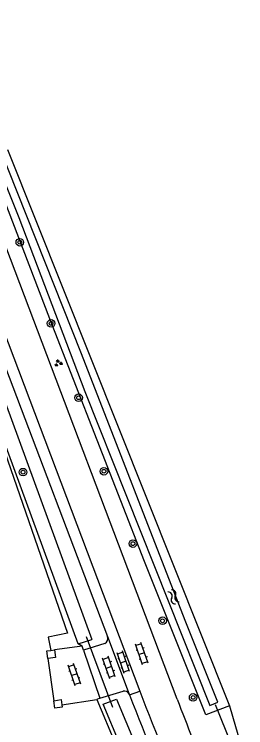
# Model space of a CAD drawing. Extents: x 136000 to 141000, y 400494 to 402006.
# Drawn here: x 139142.4 to 139166.8, y 400740.7 to 400816 of the extents above; entities that cross this region are included whole.
import ezdxf

# ---------------------------------------------------------------- set-up
doc = ezdxf.new("R2010")
doc.units = 0
for name, color, linetype in [('gg-afsc-hekwerk', 7, 'Continuous'), ('gg-afsc-muur', 7, 'Continuous'), ('gg-knt-verharding', 7, 'Continuous'), ('gg-knt-verharding nz', 7, 'Continuous'), ('gg-kntw-bovenkant insteek waterloop', 7, 'Continuous'), ('gg-kntw-greppel-droge sloot', 7, 'Continuous'), ('gg-kntw-waterlijn', 7, 'Continuous'), ('gg-kwrk-duiker nz buis', 7, 'Continuous'), ('gt-grn-groengrens', 7, 'Continuous'), ('gt-grn-weggrens', 7, 'Continuous'), ('gt-symb-boom', 7, 'Continuous'), ('gt-symb-groenvak', 7, 'Continuous'), ('gt-symb-klinker verharding', 7, 'Continuous'), ('gt-symb-watersymbool', 7, 'Continuous')]:
    doc.layers.add(name, color=color, linetype=linetype)

# ---------------------------------------------------------------- blocks, each defined once
blk = doc.blocks.new('gt0-BOOM')
at = {"layer": 'gt-symb-boom'}
for radius in [0.4, 0.2]:
    blk.add_circle((0, 0), radius, dxfattribs=at)
blk = doc.blocks.new('gt0-KL1')
at = {"layer": 'gt-symb-klinker verharding'}
for p, q in [((-1.15, 0.3), (1.15, 0.3)), ((-1, -0.3), (-1, 0.3)), ((-0.5, 0.3), (-0.5, 0.45)), ((0, -0.3), (0, 0.3)), ((0.5, 0.3), (0.5, 0.45)), ((1, -0.3), (1, 0.3)), ((-1.15, -0.3), (1.15, -0.3)), ((-0.5, -0.45), (-0.5, -0.3)), ((0.5, -0.45), (0.5, -0.3))]:
    blk.add_line(p, q, dxfattribs=at)
blk = doc.blocks.new('gt0-GRVAK')
at = {"layer": 'gt-symb-groenvak'}
for p, q in [((-0.11, 0.189), (-0.228, 0.24)), ((-0.182, 0.153), (0.088, 0.153)), ((-0.091, 0.211), (-0.156, 0.322)), ((-0.047, 0.214), (-0.047, 0.393)), ((-0.004, 0.211), (0.061, 0.322)), ((0.015, 0.189), (0.133, 0.24)), ((0.262, -0.052), (0.197, 0.059)), ((0.305, -0.049), (0.305, 0.13)), ((0.349, -0.052), (0.414, 0.059)), ((-0.245, -0.228), (-0.363, -0.177)), ((-0.318, -0.264), (-0.047, -0.264)), ((-0.226, -0.206), (-0.291, -0.095)), ((-0.183, -0.203), (-0.183, -0.024)), ((-0.139, -0.206), (-0.074, -0.095)), ((-0.12, -0.228), (-0.002, -0.177)), ((0.243, -0.074), (0.125, -0.023)), ((0.17, -0.11), (0.441, -0.11)), ((0.368, -0.074), (0.486, -0.023))]:
    blk.add_line(p, q, dxfattribs=at)
blk = doc.blocks.new('gt0-WA')
at = {"layer": 'gt-symb-watersymbool'}
for centre, start, end in [((-0.323, 0.022), 28.07249, 151.92751), ((0.427, 0.422), 208.07248, 331.92751), ((-0.323, -0.428), 28.07249, 151.92751), ((0.427, -0.028), 208.07248, 331.92751)]:
    blk.add_arc(centre, 0.425, start, end, dxfattribs=at)

msp = doc.modelspace()

# ---------------------------------------------------------------- linework, layer by layer
at = {"layer": 'gg-afsc-hekwerk'}
for p, q in [((139147.441, 400743.13), (139151.118, 400743.679)), ((139151.118, 400743.679), (139162.444, 400716.959))]:
    msp.add_line(p, q, dxfattribs=at)
msp.add_lwpolyline([(139138.238, 400778.927), (139148.014, 400750.674), (139146.006, 400750.281), (139146.282, 400748.872)], dxfattribs=at)
at = {"layer": 'gg-afsc-muur'}
for p, q in [((139145.854, 400748.817), (139146.282, 400748.872)), ((139145.959, 400748.024), (139145.854, 400748.817)), ((139146.282, 400748.872), (139146.644, 400748.919))]:
    msp.add_line(p, q, dxfattribs=at)
for points in [[(139146.644, 400748.919), (139146.753, 400748.13), (139145.959, 400748.024)], [(139146.573, 400743.562), (139147.361, 400743.672), (139147.441, 400743.13)], [(139147.441, 400743.13), (139147.478, 400742.879), (139146.683, 400742.769), (139146.573, 400743.562)]]:
    msp.add_lwpolyline(points, dxfattribs=at)
at = {"layer": 'gg-knt-verharding'}
for p, q in [((139159.578, 400743.717), (139136.529, 400804.696)), ((139141.107, 400779.765), (139152.238, 400750.319)), ((139152.238, 400750.319), (139154.525, 400744.265)), ((139149.555, 400749.322), (139146.644, 400748.919)), ((139149.726, 400748.904), (139149.555, 400749.322)), ((139151.975, 400749.611), (139149.726, 400748.904)), ((139149.726, 400748.904), (139151.424, 400743.834)), ((139151.424, 400743.834), (139153.893, 400744.555)), ((139154.525, 400744.265), (139154.562, 400744.167)), ((139151.424, 400743.834), (139151.118, 400743.679))]:
    msp.add_line(p, q, dxfattribs=at)
for centre, radius, start, end in [((139151.698, 400750.117), 0.576, 298.69318, 20.54988), ((139154.032, 400744.025), 0.548, 25.97975, 104.72318), ((139622.1, 400925.443), 501.451, 201.19257, 204.4936), ((139446.631, 400853.422), 307.302, 200.91569, 202.57984)]:
    msp.add_arc(centre, radius, start, end, dxfattribs=at)
at = {"layer": 'gg-knt-verharding nz'}
msp.add_line((139133.159, 400804.009), (139155.634, 400744.553), dxfattribs=at)
msp.add_arc((139643.431, 400933.89), 523.254, 201.2136, 204.371, dxfattribs=at)
at = {"layer": 'gg-kntw-bovenkant insteek waterloop'}
for p, q in [((139141.709, 400801.739), (139165.085, 400743.03)), ((139149.134, 400749.575), (139138.473, 400778.786)), ((139139.977, 400779.069), (139150.583, 400750.011)), ((139149.134, 400749.575), (139150.583, 400750.011))]:
    msp.add_line(p, q, dxfattribs=at)
msp.add_lwpolyline([(139165.085, 400743.03), (139162.613, 400742.055), (139156.131, 400758.242), (139146.171, 400783.868), (139139.6, 400800.956)], dxfattribs=at)
at = {"layer": 'gg-kntw-greppel-droge sloot'}
for p, q in [((139151.782, 400743.185), (139153.204, 400743.705)), ((139161.188, 400720.629), (139151.782, 400743.185))]:
    msp.add_line(p, q, dxfattribs=at)
msp.add_lwpolyline([(139153.204, 400743.705), (139158.293, 400731.515), (139162.5, 400721.098)], dxfattribs=at)
at = {"layer": 'gg-kntw-waterlijn'}
msp.add_lwpolyline([(139132.336, 400818.629), (139136.743, 400809.905), (139142.885, 400794.567), (139149.839, 400776.208), (139163.035, 400743.052), (139163.877, 400743.387), (139160.436, 400752.035), (139149.49, 400780.167), (139139.849, 400804.443), (139137.632, 400810.026), (139135.997, 400813.274), (139133.073, 400819.083), (139132.297, 400818.692), (139132.336, 400818.629)], dxfattribs=at)
at = {"layer": 'gg-kwrk-duiker nz buis'}
for p, q in [((139149.99, 400750.344), (139152.782, 400742.893)), ((139163.591, 400743.14), (139166.31, 400736.4))]:
    msp.add_line(p, q, dxfattribs=at)
at = {"layer": 'gt-grn-groengrens'}
for p, q in [((139149.555, 400749.322), (139149.134, 400749.575)), ((139165.085, 400743.03), (139166.771, 400737.255))]:
    msp.add_line(p, q, dxfattribs=at)
at = {"layer": 'gt-grn-weggrens'}
for p, q in [((139145.959, 400748.024), (139146.573, 400743.562)), ((139154.562, 400744.167), (139155.634, 400744.553))]:
    msp.add_line(p, q, dxfattribs=at)

# ---------------------------------------------------------------- block references
at = {"layer": 'gt-symb-boom'}
for p in [(139143.004, 400791.951), (139146.299, 400783.388), (139149.195, 400775.535), (139143.34, 400767.682), (139151.864, 400767.779), (139154.92, 400760.139), (139158.041, 400751.994), (139161.264, 400743.905)]:
    msp.add_blockref('gt0-BOOM', p, dxfattribs=at)
at = {"layer": 'gt-symb-groenvak'}
msp.add_blockref('gt0-GRVAK', (139147.048, 400779.188), dxfattribs=at)
at = {"layer": 'gt-symb-klinker verharding'}
for p, rotation in [((139155.852, 400748.521), 109.08724450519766), ((139153.903, 400747.628), 109.08724450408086), ((139152.388, 400747.067), 109.08724450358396), ((139148.755, 400746.303), 109.08724450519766)]:
    msp.add_blockref('gt0-KL1', p, dxfattribs=dict(at, rotation=rotation))
at = {"layer": 'gt-symb-watersymbool', "rotation": -57.99461679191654}
msp.add_blockref('gt0-WA', (139159.171, 400754.567), dxfattribs=at)

doc.saveas('drawing.dxf')
